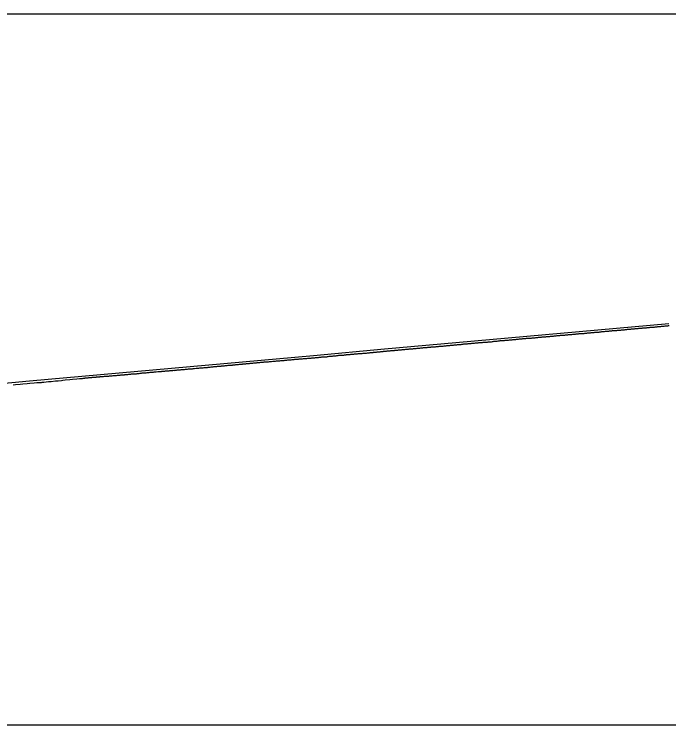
# Model space of a CAD drawing. Extents: x -3627 to 47473, y 2850 to 4350.
# Drawn here: x 35867 to 36327, y 3300 to 3800 of the extents above; entities that cross this region are included whole.
import ezdxf

# ---------------------------------------------------------------- set-up
doc = ezdxf.new("R2010")
doc.units = 0
for name, color, linetype in [('RD_DDB_Profile_EX', 7, 'Continuous'), ('RD_DDB_Profile_PR', 7, 'Continuous'), ('RD_SHT_ShtClip', 7, 'Continuous')]:
    doc.layers.add(name, color=color, linetype=linetype)

msp = doc.modelspace()

# ---------------------------------------------------------------- linework, layer by layer
at = {"layer": 'RD_DDB_Profile_EX'}
for points in [[(36291.731444, 3577.659435), (36292.155654, 3577.70185), (36292.684385, 3577.728365), (36293.154145, 3577.728475), (36293.677333, 3577.781275), (36294.152099, 3577.97076), (36294.680176, 3578.02361), (36295.155306, 3577.929025), (36295.683019, 3577.98178), (36296.153787, 3577.98188), (36296.675967, 3578.03456), (36297.151752, 3578.200715), (36297.678809, 3578.253435), (36298.154959, 3578.27732), (36298.681652, 3578.329995), (36299.15343, 3578.40137), (36299.6746, 3578.42775), (36300.151405, 3578.45168), (36300.677443, 3578.47808), (36301.150247, 3578.501595), (36301.677258, 3578.553825), (36302.153869, 3578.6015), (36302.674907, 3578.68033), (36303.151845, 3578.72803), (36303.677749, 3578.806835), (36304.150308, 3578.854525), (36304.675881, 3578.85469), (36305.246079, 3578.911285), (36305.675192, 3578.954235), (36306.152289, 3578.97819), (36306.677985, 3579.00459), (36307.150752, 3579.07615), (36307.670884, 3579.10251), (36308.14874, 3579.126525), (36308.674554, 3579.17865), (36309.152363, 3579.202655), (36309.677347, 3579.229025), (36310.151199, 3579.27644), (36310.671043, 3579.355125), (36311.14919, 3579.402975), (36311.674712, 3579.428915), (36312.152813, 3579.47677), (36312.677505, 3579.52929), (36313.151266, 3579.553295), (36313.670403, 3579.60573), (36314.14964, 3579.724815), (36314.67487, 3579.80302), (36315.148507, 3579.827025), (36315.667769, 3579.853345), (36316.146504, 3579.85353), (36316.670562, 3579.879855), (36317.149714, 3579.880035), (36317.673354, 3579.93243), (36318.148538, 3580.00389), (36318.760715, 3580.034405), (36319.146955, 3580.053825), (36319.670675, 3580.15847), (36320.150169, 3580.230365), (36320.673419, 3580.25666), (36321.148611, 3580.328615), (36321.667142, 3580.35444), (36322.147038, 3580.378585), (36322.669885, 3580.430945), (36323.150629, 3580.430765), (36323.668274, 3580.45701), (36324.143873, 3580.576925), (36324.667153, 3580.628805), (36325.147498, 3580.62903), (36325.669896, 3580.73342), (36326.150711, 3580.78155), (36326.667491, 3580.80775), (36327.144333, 3580.855495), (36327.667163, 3580.88133)], [(36241.70322, 3573.188035), (36242.161187, 3573.18807), (36242.701699, 3573.26897), (36243.164383, 3573.24596), (36243.699411, 3573.326795), (36244.162211, 3573.465255), (36244.702455, 3573.492255), (36245.160809, 3573.515365), (36245.700931, 3573.54236), (36246.164005, 3573.565505), (36246.698647, 3573.592455), (36247.161837, 3573.661785), (36247.701691, 3573.742585), (36248.160431, 3573.78881), (36248.700163, 3573.84269), (36249.163627, 3573.888955), (36249.697882, 3573.942785), (36250.161463, 3573.989065), (36250.700927, 3574.01603), (36251.187538, 3574.041925), (36251.699369, 3574.093045), (36252.163251, 3574.11625), (36252.697042, 3574.143185), (36253.161093, 3574.1664), (36253.700036, 3574.22022), (36254.159679, 3574.266555), (36254.624133, 3574.31334), (36255.162508, 3574.367105), (36255.695352, 3574.447645), (36256.160359, 3574.470895), (36256.698345, 3574.52461), (36257.158936, 3574.571035), (36257.696748, 3574.57112), (36258.162134, 3574.6176), (36258.694436, 3574.69805), (36259.15999, 3574.74454), (36259.697429, 3574.798205), (36260.158561, 3574.82147), (36260.695826, 3574.848335), (36261.161759, 3574.89486), (36261.693519, 3574.94846), (36262.159621, 3574.995005), (36262.696512, 3575.021855), (36263.158187, 3575.09164), (36263.694904, 3575.145245), (36264.161385, 3575.21509), (36264.702173, 3575.269125), (36265.159253, 3575.292015), (36265.695546, 3575.345605), (36266.157815, 3575.34568), (36266.693881, 3575.372515), (36267.161014, 3575.3959), (36267.691536, 3575.42269), (36268.158891, 3575.469385), (36268.694479, 3575.522895), (36269.157445, 3575.569585), (36269.692807, 3575.64976), (36270.160645, 3575.696495), (36270.690469, 3575.72325), (36271.158528, 3575.79335), (36271.693412, 3575.8468), (36272.157076, 3575.87022), (36272.691733, 3575.950285), (36273.160275, 3576.02045), (36273.689402, 3576.047175), (36274.158166, 3576.09402), (36274.692345, 3576.120775), (36275.156706, 3576.16761), (36275.685392, 3576.22094), (36276.154601, 3576.24444), (36276.624097, 3576.268365), (36277.157434, 3576.321655), (36277.690495, 3576.321775), (36278.216809, 3576.35449), (36278.683519, 3576.42508), (36279.153871, 3576.495545), (36279.686411, 3576.57533), (36280.157076, 3576.669305), (36280.689303, 3576.696), (36281.155599, 3576.719585), (36281.682301, 3576.77274), (36282.153516, 3576.84335), (36282.685193, 3576.87002), (36283.15672, 3576.893675), (36283.688086, 3576.946815), (36284.155235, 3576.94692), (36284.681083, 3576.999985), (36285.15316, 3577.070715), (36285.683975, 3577.12379), (36286.156364, 3577.171025), (36286.686868, 3577.22407), (36287.15487, 3577.24774), (36287.679865, 3577.327145), (36288.152804, 3577.374415), (36288.682758, 3577.453805), (36289.156008, 3577.47751), (36289.68565, 3577.47764), (36290.154506, 3577.50134), (36290.678647, 3577.52783), (36291.152448, 3577.57519), (36291.731444, 3577.659435)], [(36191.725495, 3568.751645), (36192.173195, 3568.79625), (36192.620885, 3568.81895), (36193.175595, 3568.87472), (36193.724845, 3568.902305), (36194.168822, 3568.9246), (36194.617213, 3568.969685), (36195.171222, 3568.997775), (36195.725244, 3569.05297), (36196.174417, 3569.09772), (36196.619082, 3569.14286), (36197.166849, 3569.22605), (36197.720138, 3569.253625), (36198.170044, 3569.27605), (36198.619987, 3569.32131), (36199.172444, 3569.34935), (36199.719406, 3569.34931), (36200.170149, 3569.37177), (36200.61642, 3569.439605), (36201.168508, 3569.494635), (36201.619611, 3569.562085), (36202.171266, 3569.535195), (36202.622891, 3569.51318), (36203.168625, 3569.67798), (36203.616044, 3569.74552), (36204.166893, 3569.828405), (36204.619324, 3569.896485), (36205.169729, 3569.951345), (36205.622516, 3569.951345), (36206.172488, 3569.979235), (36206.621257, 3570.0248), (36207.165355, 3570.106935), (36207.618949, 3570.15215), (36208.168114, 3570.18), (36208.717235, 3570.28947), (36209.171309, 3570.357365), (36209.625421, 3570.403025), (36210.168691, 3570.402985), (36210.643632, 3570.40422), (36211.166936, 3570.430785), (36211.621905, 3570.476575), (36212.169771, 3570.53121), (36212.625149, 3570.53123), (36213.167093, 3570.586235), (36213.618443, 3570.654785), (36214.165398, 3570.709335), (36214.621687, 3570.732095), (36215.16816, 3570.814275), (36215.62502, 3570.86019), (36216.170993, 3570.914635), (36216.623689, 3570.982995), (36217.163787, 3570.98344), (36217.621558, 3571.02951), (36218.166619, 3571.083865), (36218.711627, 3571.13822), (36219.169814, 3571.183915), (36219.628087, 3571.184315), (36220.166808, 3571.238995), (36220.710873, 3571.266135), (36221.165441, 3571.311895), (36221.624625, 3571.403895), (36222.167841, 3571.48566), (36222.705597, 3571.53979), (36223.165639, 3571.6086), (36223.708744, 3571.635695), (36224.164263, 3571.681545), (36224.707322, 3571.735735), (36225.167459, 3571.758715), (36225.705059, 3571.81286), (36226.16526, 3571.83584), (36226.620946, 3571.881735), (36227.163452, 3571.963395), (36227.7058, 3571.96344), (36228.166648, 3571.986455), (36228.703545, 3572.0135), (36229.164456, 3572.05949), (36229.70664, 3572.086565), (36230.163071, 3572.10956), (36230.705186, 3572.16365), (36231.166267, 3572.186675), (36231.627482, 3572.25612), (36232.163716, 3572.310125), (36232.70526, 3572.364165), (36233.162325, 3572.387185), (36233.7038, 3572.44121), (36234.165521, 3572.48728), (36234.701553, 3572.56825), (36235.163337, 3572.614325), (36235.704648, 3572.66833), (36236.161944, 3572.714385), (36236.703186, 3572.768385), (36237.16514, 3572.814475), (36237.70094, 3572.868435), (36238.162959, 3572.914555), (36238.703984, 3572.91463), (36239.161565, 3572.96074), (36239.702467, 3573.0417), (36240.164761, 3573.064805), (36240.700175, 3573.091795), (36241.162585, 3573.161005), (36241.70322, 3573.188035)], [(36141.613692, 3564.14866), (36142.181887, 3564.20514), (36142.616625, 3564.226685), (36143.184636, 3564.31202), (36143.615319, 3564.355665), (36144.177072, 3564.41259), (36144.612711, 3564.456325), (36145.179924, 3564.51275), (36145.615733, 3564.534765), (36146.182327, 3564.591625), (36146.749111, 3564.61977), (36147.185524, 3564.641435), (36147.617422, 3564.68519), (36148.177959, 3564.741975), (36148.744355, 3564.826555), (36149.181156, 3564.87002), (36149.617811, 3564.892045), (36150.183559, 3564.920585), (36150.743913, 3564.94866), (36151.176788, 3564.992135), (36151.613831, 3565.057795), (36152.179191, 3565.08637), (36152.744742, 3565.170815), (36153.182388, 3565.192545), (36153.742567, 3565.2488), (36154.175616, 3565.29229), (36154.612835, 3565.37979), (36155.17802, 3565.408375), (36155.743394, 3565.492785), (36156.181217, 3565.51452), (36156.618894, 3565.53663), (36157.178007, 3565.593295), (36157.742901, 3565.62137), (36158.176847, 3565.643125), (36158.615016, 3565.708975), (36159.179249, 3565.76565), (36159.743613, 3565.79369), (36160.182445, 3565.837365), (36160.616783, 3565.85953), (36161.174879, 3565.916115), (36161.73875, 3565.944135), (36162.178075, 3565.94407), (36162.617298, 3565.98817), (36163.180923, 3566.044275), (36163.615937, 3566.08798), (36164.173705, 3566.14451), (36164.61342, 3566.210595), (36165.176553, 3566.266645), (36165.616456, 3566.310425), (36166.179303, 3566.338905), (36166.61958, 3566.383145), (36167.176559, 3566.41105), (36167.612578, 3566.43289), (36168.174933, 3566.489395), (36168.615702, 3566.533685), (36169.17778, 3566.61764), (36169.618738, 3566.68351), (36170.180531, 3566.73996), (36170.617469, 3566.74027), (36171.173409, 3566.796155), (36171.735087, 3566.824095), (36172.176604, 3566.86806), (36172.618064, 3566.934445), (36173.179005, 3566.962875), (36173.734481, 3567.04666), (36174.172232, 3567.09066), (36174.614289, 3567.11305), (36175.174633, 3567.14143), (36175.735048, 3567.225165), (36176.177828, 3567.24719), (36176.616119, 3567.291635), (36177.170261, 3567.34782), (36177.730079, 3567.37567), (36178.173456, 3567.441915), (36178.616777, 3567.486485), (36179.175858, 3567.570555), (36179.729491, 3567.59833), (36180.173496, 3567.620415), (36180.613002, 3567.664995), (36181.171928, 3567.692795), (36181.61609, 3567.75916), (36182.174681, 3567.815335), (36182.619265, 3567.882225), (36183.177524, 3567.96563), (36183.617902, 3567.98772), (36184.170309, 3568.0438), (36184.615542, 3568.066375), (36185.173151, 3568.12193), (36185.618682, 3568.166315), (36186.175905, 3568.250115), (36186.617443, 3568.27266), (36187.168778, 3568.272595), (36187.61501, 3568.33929), (36188.171532, 3568.39527), (36188.618238, 3568.41792), (36189.174373, 3568.473325), (36189.621377, 3568.51786), (36190.171605, 3568.5737), (36190.614566, 3568.64097), (36191.17, 3568.696305), (36191.725495, 3568.751645)], [(36091.613953, 3559.571035), (36092.188544, 3559.629135), (36092.606784, 3559.671425), (36093.186755, 3559.72952), (36093.60965, 3559.77188), (36094.189625, 3559.829475), (36094.612438, 3559.91361), (36095.19237, 3559.971725), (36095.615304, 3559.971915), (36096.18902, 3560.001035), (36096.608136, 3560.04342), (36097.187681, 3560.10096), (36097.610956, 3560.14337), (36098.190091, 3560.17252), (36098.613822, 3560.19385), (36099.187203, 3560.28019), (36099.606575, 3560.34334), (36100.185737, 3560.40137), (36100.609441, 3560.44382), (36101.188147, 3560.5018), (36101.612307, 3560.52314), (36102.191016, 3560.58061), (36102.615132, 3560.623095), (36103.187675, 3560.652185), (36103.608013, 3560.67354), (36104.186321, 3560.730995), (36104.610849, 3560.77317), (36105.189065, 3560.83112), (36105.613765, 3560.87368), (36106.18573, 3560.960345), (36106.606645, 3560.98171), (36107.184369, 3561.067935), (36107.609515, 3561.0893), (36108.186776, 3561.089535), (36108.764413, 3561.146945), (36109.189979, 3561.18924), (36109.615267, 3561.210625), (36110.186649, 3561.297165), (36110.608148, 3561.361005), (36111.184823, 3561.3325), (36111.611063, 3561.353955), (36112.187688, 3561.411255), (36112.613934, 3561.45396), (36113.184367, 3561.511655), (36113.760941, 3561.540215), (36114.187567, 3561.5826), (36114.609651, 3561.604035), (36115.185736, 3561.66175), (36115.612566, 3561.704515), (36116.188141, 3561.76219), (36116.61551, 3561.826345), (36117.185282, 3561.883515), (36117.608395, 3561.947655), (36118.183438, 3562.005325), (36118.611326, 3562.04785), (36119.186639, 3562.076345), (36119.614246, 3562.09791), (36120.183329, 3562.15552), (36120.611462, 3562.177105), (36121.185738, 3562.29194), (36121.610141, 3562.29211), (36122.184338, 3562.32059), (36122.613061, 3562.36354), (36123.181039, 3562.392385), (36123.755071, 3562.47807), (36124.184238, 3562.52075), (36124.613172, 3562.60651), (36125.186646, 3562.69258), (36125.611843, 3562.73559), (36126.18478, 3562.764445), (36126.614808, 3562.807545), (36127.181945, 3562.8359), (36127.611998, 3562.87902), (36128.184353, 3562.907875), (36128.757019, 3562.99333), (36129.183276, 3563.036095), (36129.613547, 3563.05778), (36130.17999, 3563.086595), (36130.61084, 3563.129815), (36131.182397, 3563.21564), (36131.613862, 3563.25891), (36132.185254, 3563.28725), (36132.612478, 3563.30863), (36133.183709, 3563.33744), (36133.615494, 3563.359215), (36134.180438, 3563.4164), (36134.612802, 3563.50289), (36135.183295, 3563.559615), (36135.615773, 3563.603015), (36136.1857, 3563.68861), (36136.614459, 3563.710425), (36137.178588, 3563.76706), (36137.611692, 3563.81014), (36138.181335, 3563.81047), (36138.614714, 3563.87557), (36139.183741, 3563.90432), (36139.61339, 3563.96951), (36140.182282, 3564.02605), (36140.616361, 3564.047995), (36141.179033, 3564.105015), (36141.613692, 3564.14866)], [(35990.209361, 3550.502815), (35990.598419, 3550.52241), (35991.207895, 3550.522435), (35991.600904, 3550.52245), (35992.210338, 3550.583265), (35992.603389, 3550.642095), (35993.21278, 3550.7333), (35993.60194, 3550.772505), (35994.598335, 3550.87252), (35995.207692, 3550.872575), (35995.600867, 3550.93144), (35996.21013, 3551.02266), (35996.603399, 3551.042315), (35997.212567, 3551.07275), (35997.601994, 3551.09238), (35998.205036, 3551.15316), (35998.59843, 3551.21206), (35999.206991, 3551.24303), (35999.601016, 3551.282375), (36000.209429, 3551.373465), (36000.603547, 3551.3735), (36001.205817, 3551.40386), (36001.596082, 3551.44354), (36002.204022, 3551.473915), (36002.598614, 3551.513315), (36003.20646, 3551.574005), (36003.601145, 3551.652785), (36004.208897, 3551.71347), (36004.603677, 3551.7332), (36005.205292, 3551.824145), (36005.596177, 3551.863545), (36006.203803, 3551.924215), (36006.598709, 3551.943945), (36007.20624, 3552.0349), (36007.60124, 3552.074335), (36008.208676, 3552.1047), (36008.603804, 3552.14417), (36009.20507, 3552.204795), (36009.596351, 3552.24425), (36010.203573, 3552.274625), (36010.59893, 3552.31412), (36011.206005, 3552.344485), (36011.601509, 3552.36427), (36012.208438, 3552.4249), (36012.604088, 3552.464425), (36013.204837, 3552.46448), (36013.59667, 3552.484635), (36014.20254, 3552.63638), (36014.599302, 3552.6958), (36015.204972, 3552.726095), (36015.601881, 3552.80534), (36016.207405, 3552.865835), (36016.600487, 3552.885675), (36017.199869, 3552.97631), (36017.597008, 3552.996175), (36018.202301, 3553.02645), (36018.599587, 3553.04632), (36019.204734, 3553.04641), (36019.602166, 3553.06629), (36020.207166, 3553.1569), (36020.600766, 3553.19659), (36021.597299, 3553.296705), (36022.202059, 3553.35714), (36022.599926, 3553.41675), (36023.204487, 3553.47717), (36023.602553, 3553.4971), (36024.206915, 3553.58764), (36024.601194, 3553.607545), (36025.199374, 3553.698015), (36025.597774, 3553.777565), (36026.201802, 3553.83792), (36026.600436, 3553.838285), (36027.203436, 3553.868905), (36027.603116, 3553.90884), (36028.205864, 3553.969065), (36028.601741, 3554.02894), (36029.198323, 3554.029015), (36029.598337, 3554.068995), (36030.200751, 3554.159245), (36030.600964, 3554.15932), (36031.202703, 3554.21991), (36031.603644, 3554.239975), (36032.205131, 3554.300065), (36032.602256, 3554.34012), (36033.197591, 3554.37018), (36033.598865, 3554.4503), (36034.200019, 3554.51038), (36034.601492, 3554.51045), (36035.201971, 3554.63081), (36035.604202, 3554.671005), (36036.204395, 3554.701055), (36036.602849, 3554.761335), (36037.19685, 3554.791355), (36037.599519, 3554.83161), (36038.199275, 3554.89157), (36038.60223, 3554.91207), (36039.200906, 3554.942525), (36039.600913, 3554.982895), (36040.199311, 3555.1024), (36040.603586, 3555.142805), (36041.195786, 3555.172725)], [(36041.195786, 3555.172725), (36041.600274, 3555.192985), (36042.19821, 3555.222925), (36042.602949, 3555.28357), (36043.200162, 3555.31399), (36043.601618, 3555.33428), (36044.198553, 3555.39396), (36044.60429, 3555.454755), (36045.195042, 3555.484625), (36045.600993, 3555.50497), (36046.197467, 3555.59435), (36046.603668, 3555.65522), (36047.199421, 3555.7153), (36047.602322, 3555.71537), (36048.605001, 3555.754665), (36049.200216, 3555.78448), (36049.607721, 3555.82522), (36050.196719, 3555.884665), (36050.604526, 3555.96643), (36051.198349, 3556.026275), (36051.603208, 3556.067145), (36052.196701, 3556.126495), (36052.605928, 3556.12659), (36053.199119, 3556.156315), (36053.608649, 3556.19726), (36054.195176, 3556.22736), (36054.60549, 3556.26839), (36055.197597, 3556.298075), (36055.604103, 3556.31864), (36056.195933, 3556.34831), (36056.606823, 3556.430395), (36057.198351, 3556.548565), (36057.609544, 3556.6102), (36058.194426, 3556.610855), (36058.606401, 3556.63153), (36059.196847, 3556.6906), (36059.604998, 3556.75238), (36060.195167, 3556.81143), (36060.607718, 3556.811555), (36061.197585, 3556.87056), (36061.610438, 3556.911855), (36062.193678, 3556.97127), (36062.603202, 3556.99201), (36063.191981, 3557.02156), (36063.606003, 3557.10469), (36064.194066, 3557.16356), (36064.608772, 3557.163705), (36065.19648, 3557.19322), (36065.611508, 3557.2137), (36066.192921, 3557.30222), (36066.604289, 3557.3645), (36067.191205, 3557.4525), (36067.607058, 3557.473365), (36068.19362, 3557.5028), (36068.609826, 3557.544445), (36069.196036, 3557.54464), (36069.612595, 3557.565555), (36070.192166, 3557.62461), (36070.605343, 3557.66599), (36071.190764, 3557.695385), (36071.608111, 3557.73716), (36072.19318, 3557.79572), (36072.61088, 3557.816695), (36073.195596, 3557.87521), (36073.613648, 3557.917045), (36074.191744, 3557.946835), (36074.606429, 3557.98873), (36075.189996, 3558.04714), (36075.60917, 3558.088725), (36076.192742, 3558.147165), (36076.611987, 3558.168235), (36077.195155, 3558.197545), (36077.610604, 3558.260475), (36078.187139, 3558.319315), (36078.607633, 3558.36143), (36079.189552, 3558.44873), (36079.61045, 3558.469885), (36080.191966, 3558.49911), (36080.77398, 3558.55687), (36081.195173, 3558.59867), (36081.611793, 3558.64078), (36082.187618, 3558.69899), (36082.608789, 3558.78318), (36083.190031, 3558.81243), (36083.611606, 3558.85467), (36084.192905, 3558.9413), (36084.614344, 3558.941095), (36085.195652, 3558.912355), (36085.612942, 3558.933535), (36086.188557, 3558.90419), (36086.609899, 3558.92541), (36087.19097, 3559.04159), (36087.612716, 3559.08384), (36088.193384, 3559.28677), (36088.611307, 3559.35005), (36089.186288, 3559.349765), (36089.608266, 3559.39166), (36090.189033, 3559.44985), (36090.611132, 3559.471085), (36091.191903, 3559.52876), (36091.613953, 3559.571035)], [(35939.219659, 3545.98595), (35939.593829, 3546.00487), (35940.59614, 3546.05472), (35941.223794, 3546.11779), (35941.598574, 3546.174155), (35942.219227, 3546.237135), (35942.590945, 3546.27453), (35943.217952, 3546.27446), (35943.593323, 3546.293485), (35944.21962, 3546.35646), (35944.595724, 3546.39394), (35945.221585, 3546.456875), (35945.598157, 3546.475945), (35946.223748, 3546.50708), (35946.600503, 3546.563415), (35947.219495, 3546.62627), (35947.592907, 3546.64536), (35948.217413, 3546.70816), (35948.595307, 3546.764665), (35949.219873, 3546.85805), (35949.597686, 3546.896045), (35950.221541, 3546.92766), (35950.600086, 3546.946495), (35951.217308, 3546.978055), (35951.59249, 3547.01615), (35952.2157, 3547.04716), (35952.594835, 3547.066025), (35953.217668, 3547.12868), (35953.865561, 3547.193855), (35954.219334, 3547.22946), (35954.599702, 3547.26738), (35955.221788, 3547.3294), (35955.598319, 3547.40562), (35956.213482, 3547.49916), (35956.594577, 3547.53753), (35957.215144, 3547.600015), (35957.597023, 3547.61904), (35958.217598, 3547.64995), (35958.599448, 3547.669335), (35959.219261, 3547.700805), (35959.601894, 3547.73895), (35960.221226, 3547.8322), (35960.600537, 3547.870735), (35961.213408, 3547.93241), (35961.596734, 3547.951505), (35962.215374, 3548.013745), (35962.599214, 3548.033205), (35963.217037, 3548.06452), (35963.601659, 3548.12205), (35964.219491, 3548.122005), (35964.600234, 3548.179915), (35965.211185, 3548.242055), (35965.5965, 3548.261245), (35966.213153, 3548.32336), (35966.59898, 3548.362225), (35967.601381, 3548.492905), (35968.217266, 3548.585665), (35968.600035, 3548.643875), (35969.215071, 3548.67516), (35969.602522, 3548.69448), (35970.211403, 3548.69443), (35970.59884, 3548.733495), (35971.213061, 3548.82606), (35971.601332, 3548.864785), (35972.215026, 3548.89603), (35972.603857, 3548.935235), (35973.216685, 3549.02759), (35973.60245, 3549.027555), (35974.209164, 3549.058075), (35974.59879, 3549.07788), (35975.211305, 3549.138975), (35975.601228, 3549.17787), (35976.213753, 3549.208415), (35976.6037, 3549.247695), (35977.215893, 3549.339295), (35977.602264, 3549.35909), (35978.208064, 3549.389565), (35978.598579, 3549.428515), (35979.210513, 3549.39799), (35979.601051, 3549.437365), (35980.212652, 3549.55938), (35980.894831, 3549.627425), (35981.215099, 3549.65939), (35981.60208, 3549.67925), (35982.207263, 3549.740215), (35982.598448, 3549.779255), (35983.209706, 3549.840255), (35983.600967, 3549.87968), (35984.211356, 3549.910735), (35984.603505, 3549.949875), (35985.213799, 3550.04122), (35985.606024, 3550.080735), (35986.209865, 3550.111145), (35986.598478, 3550.111135), (35987.208405, 3550.141585), (35987.600962, 3550.18076), (35988.210847, 3550.302465), (35988.603447, 3550.341645), (35989.21329, 3550.4025), (35989.605966, 3550.44203), (35990.209361, 3550.502815)], [(35865.803557, 3539.308535), (35867.565186, 3539.432465), (35870.798674, 3539.72368), (35872.777749, 3539.91751), (35875.793371, 3540.15955), (35877.56644, 3540.33677), (35880.789228, 3540.59554), (35882.563568, 3540.737975), (35885.780032, 3540.964075), (35886.292384, 3541.015285), (35887.564315, 3541.142475), (35890.774898, 3541.464795), (35892.565172, 3541.60834), (35895.768058, 3541.96179), (35897.566029, 3542.087905), (35899.807019, 3542.31263), (35900.761017, 3542.408335), (35902.567006, 3542.625115), (35905.757556, 3542.97671), (35907.568081, 3543.1581), (35910.749631, 3543.41372), (35912.569139, 3543.613945), (35913.593349, 3543.682595), (35914.230038, 3543.7148), (35914.595692, 3543.733295), (35915.225391, 3543.86061), (35915.591638, 3543.897075), (35916.227863, 3543.992165), (35916.590261, 3544.02888), (35917.225901, 3544.06097), (35917.592571, 3544.097475), (35918.227871, 3544.161255), (35918.594914, 3544.198105), (35919.230054, 3544.261345), (35919.597169, 3544.2979), (35920.22571, 3544.39327), (35920.593162, 3544.43015), (35921.227396, 3544.462165), (35921.591793, 3544.51715), (35922.226209, 3544.58031), (35922.59408, 3544.562165), (35923.227889, 3544.59414), (35923.59639, 3544.612455), (35924.22356, 3544.67598), (35924.592397, 3544.749805), (35925.225742, 3544.78127), (35925.590959, 3544.836375), (35926.224045, 3544.899975), (35926.83629, 3544.94304), (35927.225722, 3544.98217), (35927.595646, 3545.019015), (35928.228189, 3545.11357), (35928.597979, 3545.113795), (35929.223577, 3545.114145), (35929.590305, 3545.151025), (35930.22186, 3545.214455), (35930.592693, 3545.251705), (35931.224033, 3545.31459), (35931.594993, 3545.33304), (35932.226, 3545.36492), (35932.597381, 3545.383685), (35933.221405, 3545.415495), (35933.593429, 3545.452555), (35934.22387, 3545.546805), (35934.592039, 3545.58412), (35935.221845, 3545.61594), (35935.594427, 3545.65336), (35936.223518, 3545.685165), (35936.596782, 3545.70373), (35937.225985, 3545.735015), (35937.599115, 3545.772505), (35938.221407, 3545.80427), (35938.591441, 3545.860115), (35939.219659, 3545.98595)]]:
    msp.add_lwpolyline(points, dxfattribs=at)
at = {"layer": 'RD_DDB_Profile_PR'}
msp.add_lwpolyline([(35377.33, 3497.0945), (35427.33, 3501.3395), (35477.33, 3505.9485), (35527.33, 3510.4125), (35577.33, 3515.043), (35627.33, 3519.4965), (35677.33, 3524.0885), (35727.33, 3528.3715), (35777.33, 3532.7945), (35827.33, 3537.322), (35877.33, 3541.913), (35927.33, 3546.5925), (35977.33, 3550.945), (36027.33, 3555.4815), (36077.33, 3559.818), (36127.33, 3564.4505), (36177.33, 3568.956), (36227.33, 3573.5635), (36277.33, 3577.9215), (36327.33, 3582.4645)], dxfattribs=at)
at = {"layer": 'RD_SHT_ShtClip'}
msp.add_lwpolyline([(35453.33, 3800), (35453.33, 3300), (36953.33, 3300), (36953.33, 3300), (36953.33, 3800), (36953.33, 3800)], close=True, dxfattribs=at)

doc.saveas('drawing.dxf')
